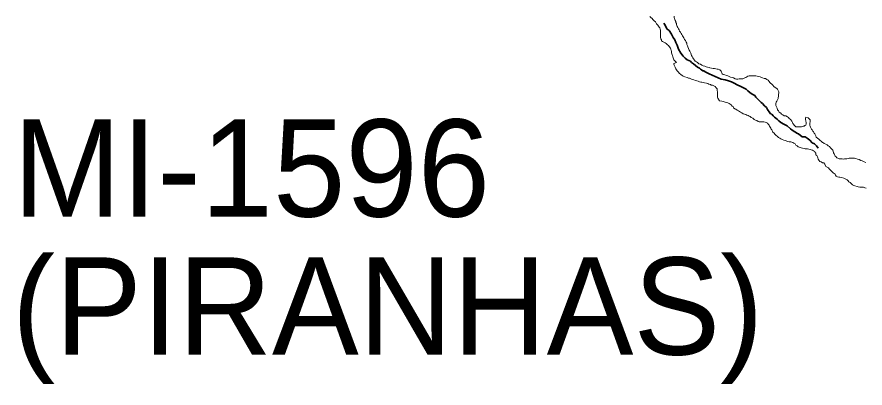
# Model space of a CAD drawing. Extents: x -1643653 to 4543381, y 1624270 to 13878484.
# Drawn here: x 589726 to 594084, y 8904160 to 8906068 of the extents above; entities that cross this region are included whole.
import ezdxf

# ---------------------------------------------------------------- set-up
doc = ezdxf.new("R2010")
doc.units = 0
doc.header["$LTSCALE"] = 200
doc.linetypes.add('LONG_DASH_SHORT_DASH', pattern=[9.9, 6, -1.2, 1.5, -1.2])
doc.layers.add('6', color=7, linetype='Continuous', lineweight=13)
doc.layers.add('60', color=7, linetype='Continuous', lineweight=13)

msp = doc.modelspace()

# ---------------------------------------------------------------- linework, layer by layer
at = {"layer": '6'}
for points in [[(593090.1, 8905891.9), (593088.6, 8905896), (593087.1, 8905902), (593084.7, 8905908), (593078.2, 8905915.6), (593073.8, 8905921.6), (593069.3, 8905925.6), (593062.8, 8905931.2), (593056.9, 8905934.7), (593049.9, 8905938.3), (593043.4, 8905941.8), (593038.9, 8905945.9), (593038, 8905949.9), (593034, 8905955.4), (593033.1, 8905962.4), (593033.1, 8905966.4), (593033.2, 8905974.4), (593033.2, 8905982.9), (593033.3, 8905990.5), (593033.3, 8905996), (593032.8, 8906000), (593031.9, 8906006), (593029.9, 8906012), (593027, 8906016), (593023, 8906021.1), (593020, 8906025.6), (593012.6, 8906032.7), (593007.7, 8906042.7), (593000.7, 8906048.8), (592994.2, 8906054.8), (592990.8, 8906060.8), (592983.8, 8906064.9), (592978.9, 8906070.9)], [(593103.4, 8906072.1), (593103.9, 8906068.1), (593103.9, 8906063.6), (593104.8, 8906059.6), (593106.3, 8906055.1), (593108.3, 8906050.6), (593111.2, 8906044), (593112.7, 8906040), (593114.6, 8906034), (593116.1, 8906030), (593117.6, 8906023.9), (593118, 8906019.9), (593123, 8906013.9), (593125.5, 8906007.9), (593129.4, 8906001.8), (593131.4, 8905995.8), (593135.8, 8905989.8), (593139.3, 8905982.8), (593142.7, 8905978.7), (593146.2, 8905971.2), (593149.6, 8905966.7), (593153.1, 8905960.6), (593157, 8905952.6), (593161, 8905947.6), (593165.4, 8905939), (593168.4, 8905933), (593169.3, 8905927), (593172.3, 8905919.4), (593172.8, 8905913.9), (593176.7, 8905906.4), (593180.1, 8905897.9), (593183.1, 8905892.3), (593189.5, 8905881.3), (593192.9, 8905870.2), (593196.4, 8905864.2), (593199.8, 8905857.7), (593203.3, 8905852.1), (593207.8, 8905846.6), (593210.7, 8905840.6), (593217.7, 8905837), (593223.7, 8905834), (593230.1, 8905827.4), (593238.6, 8905824.9), (593246.1, 8905820.3), (593253.1, 8905817.3), (593260.5, 8905815.2), (593267.5, 8905812.2), (593275, 8905809.6), (593283, 8905808.1), (593287.5, 8905806.5), (593295, 8905805), (593303, 8905803.4), (593310.5, 8905802.4), (593317.5, 8905801.3), (593325, 8905799.8), (593330, 8905799.7), (593337.4, 8905796.7), (593345.4, 8905788.6), (593350.8, 8905775.6), (593355.3, 8905772.5), (593364.2, 8905771), (593371.7, 8905767.4), (593379.2, 8905765.3), (593386.7, 8905762.3), (593393.7, 8905758.8), (593401.2, 8905756.7), (593408.7, 8905754.6), (593416.1, 8905750.6)], [(593597.3, 8905501), (593592.8, 8905506.6), (593591.9, 8905512.6), (593587.4, 8905516.1), (593583.5, 8905521.7), (593577, 8905524.7), (593570.5, 8905527.8), (593564.5, 8905528.8), (593559, 8905528.8), (593551, 8905528.9), (593546.5, 8905528.9), (593540.5, 8905529), (593535.5, 8905531.5), (593527.5, 8905535.1), (593521.1, 8905538.1), (593514.1, 8905541.7), (593508.1, 8905547.2), (593499.6, 8905550.8), (593493.2, 8905556.8), (593488.2, 8905558.8), (593483.7, 8905561.4), (593476.7, 8905563.9), (593472.2, 8905566), (593465.2, 8905568), (593458.3, 8905570.6), (593451.8, 8905574.6), (593444.8, 8905578.7), (593438.3, 8905582.2), (593433.9, 8905585.7), (593426.9, 8905588.8), (593419.9, 8905593.8), (593415.4, 8905595.4), (593408.5, 8905600.9), (593406.5, 8905607.4), (593401.5, 8905610), (593397.1, 8905616), (593391.1, 8905620.6), (593386.6, 8905623.1), (593378.7, 8905626.7), (593371.7, 8905628.7), (593365.2, 8905630.8), (593360.7, 8905632.3), (593356.2, 8905632.8), (593348.2, 8905634.9), (593336.2, 8905637), (593328.3, 8905650), (593325.8, 8905654.1), (593325.4, 8905658.1), (593325.4, 8905665.1), (593325.5, 8905670.6), (593325.5, 8905677.6), (593325.6, 8905684.6), (593325.1, 8905688.6), (593324.7, 8905694.1), (593323.7, 8905698.1), (593319.2, 8905704.2), (593314.8, 8905710.7), (593307.3, 8905713.3), (593300.3, 8905717.8), (593294.3, 8905718.3), (593289.3, 8905721.4), (593280.8, 8905722.9), (593275.9, 8905725.5), (593268.9, 8905727), (593259.9, 8905729.1), (593252.4, 8905730.6), (593245.4, 8905732.2), (593240.9, 8905733.7), (593233.9, 8905735.3), (593226.9, 8905737.8), (593220, 8905739.4), (593213, 8905741.9), (593205, 8905744.5), (593197.5, 8905746), (593192.5, 8905749.1), (593183, 8905752.6), (593176.5, 8905753.7), (593169.6, 8905756.2), (593158.6, 8905759.8), (593149.6, 8905762.9), (593145.1, 8905766.4), (593137.7, 8905773), (593129.7, 8905779.5), (593125.7, 8905783.6), (593119.3, 8905790.6), (593115.8, 8905796.1), (593111.9, 8905800.7), (593110.4, 8905804.7), (593107.9, 8905809.7), (593105, 8905816.2), (593103, 8905820.3), (593102.1, 8905824.8), (593101.6, 8905828.8), (593116.1, 8905833.2), (593101.2, 8905848.3), (593097.8, 8905858.8), (593096.8, 8905863.4), (593095.4, 8905869.9), (593093.9, 8905873.9), (593090, 8905883.4), (593090.1, 8905891.9)], [(593416.1, 8905750.6), (593423.1, 8905749), (593427.1, 8905749), (593431.1, 8905749), (593438.1, 8905749.4), (593444.1, 8905749.4), (593451.6, 8905749.3), (593455.6, 8905749.3), (593459.7, 8905752.3), (593467.2, 8905754.8), (593471.2, 8905756.2), (593477.2, 8905760.2), (593482.2, 8905763.7), (593489.3, 8905765.1), (593494.3, 8905766.1), (593502.3, 8905766), (593509.3, 8905766), (593517.3, 8905765.9), (593522.3, 8905765.4), (593530.3, 8905764.3), (593535.8, 8905762.8), (593545.2, 8905759.8), (593552.7, 8905757.2), (593557.2, 8905755.7), (593565.7, 8905752.1), (593572.2, 8905751.1), (593580.2, 8905746.5), (593587.1, 8905742.4), (593592.1, 8905736.4), (593595, 8905730.4), (593599.5, 8905726.8), (593604, 8905723.8), (593610.5, 8905717.3), (593616.4, 8905711.2), (593622.9, 8905705.2), (593630.3, 8905701.1), (593633.8, 8905697.1), (593637.3, 8905690.5), (593640.7, 8905682.5), (593640.7, 8905676.5), (593640.1, 8905670.5), (593639.6, 8905664), (593639, 8905659.5), (593638, 8905654), (593638, 8905649.5), (593633.9, 8905642.5), (593631.3, 8905636), (593627.8, 8905629.5), (593625.7, 8905623), (593625.7, 8905617), (593625.7, 8905613), (593627.1, 8905609), (593631.6, 8905602.5), (593633.1, 8905598.4), (593635, 8905591.4), (593639.5, 8905585.4), (593643.4, 8905578.8), (593650.9, 8905572.8), (593655.3, 8905569.2), (593661.8, 8905565.2), (593669.3, 8905560.2), (593677.3, 8905559.1), (593685.2, 8905555), (593691.2, 8905552), (593694.7, 8905546.5), (593699.2, 8905542.4), (593702.6, 8905538.4), (593707.6, 8905532.4), (593711.5, 8905526.3), (593713.5, 8905520.8), (593716, 8905516.3), (593719.4, 8905511.2), (593723.9, 8905507.7), (593728.9, 8905503.7), (593733.4, 8905503.1), (593737.9, 8905503.1), (593742.9, 8905503.1), (593746.9, 8905503.1), (593751.4, 8905503), (593757.9, 8905503.5), (593762.9, 8905504.9), (593766.9, 8905506.4), (593770.9, 8905507.4), (593775.5, 8905510.9), (593780, 8905512.3), (593781, 8905519.3), (593781.1, 8905523.4), (593781.1, 8905527.4), (593780.6, 8905531.4), (593780.6, 8905535.4), (593778.7, 8905539.4), (593778.7, 8905543.9), (593778.7, 8905547.9), (593780.3, 8905552.9), (593791.8, 8905550.3), (593799.7, 8905543.3), (593801.7, 8905539.2), (593801.6, 8905532.7), (593801.6, 8905528.2), (593800.6, 8905521.7), (593800.5, 8905515.7)], [(593800.5, 8905515.7), (593801, 8905510.7), (593802.4, 8905506.7), (593804.4, 8905500.7), (593807.8, 8905495.1), (593808.8, 8905491.1), (593811.8, 8905487.1), (593815.2, 8905481.6), (593818.7, 8905477), (593823.7, 8905471), (593826.1, 8905466.5), (593829.1, 8905460.9), (593831.6, 8905456.9), (593834, 8905450.9), (593840, 8905444.9), (593847.4, 8905439.3), (593854.4, 8905433.2), (593858.9, 8905429.7), (593865.8, 8905423.2), (593870.3, 8905420.6), (593874.8, 8905417.1), (593882.3, 8905414), (593890.2, 8905411), (593895.2, 8905404.9), (593902.2, 8905401.9), (593906.6, 8905395.8), (593911.6, 8905389.8), (593919.1, 8905383.2), (593921, 8905377.7), (593921.5, 8905370.2), (593926.4, 8905363.7), (593929.8, 8905356.6), (593931.3, 8905352.6), (593935.3, 8905348.6), (593939.3, 8905344.6), (593945.2, 8905341.5), (593951.7, 8905339.5), (593956.2, 8905337.9), (593966.2, 8905337.9), (593973.7, 8905337.8), (593978.2, 8905338.3), (593985.2, 8905338.8), (593990.2, 8905339.2), (593996.8, 8905340.2), (594003.3, 8905341.6), (594007.3, 8905342.1), (594013.8, 8905342.1), (594017.8, 8905342), (594022.8, 8905342), (594030.3, 8905342), (594037.3, 8905339.9), (594045.8, 8905336.8), (594053.7, 8905335.3), (594063.2, 8905330.7), (594069.2, 8905327.7), (594080.2, 8905324.1), (594088.6, 8905320)], [(594090.6, 8905187.8), (594083.7, 8905190.4), (594075.7, 8905192.4), (594070.2, 8905193), (594062.7, 8905193), (594058.2, 8905193.1), (594049.7, 8905195.1), (594043.2, 8905197.2), (594031.7, 8905200.2), (594027.2, 8905201.8), (594019.7, 8905205.3), (594013.3, 8905211.4), (594008.3, 8905217.9), (594001.3, 8905221), (593997.4, 8905226), (593992.9, 8905230.6), (593985.5, 8905234.6), (593975, 8905238.7), (593964, 8905242.2), (593955, 8905243.8), (593950.5, 8905244.8), (593943, 8905246.9), (593936.5, 8905249.4), (593932.6, 8905255.5), (593930.6, 8905260), (593925.1, 8905263), (593920.7, 8905266.6), (593916.7, 8905270.6), (593909.7, 8905276.2), (593904.8, 8905282.2), (593900.8, 8905287.2), (593897.3, 8905292.8), (593883.4, 8905298.9), (593877.5, 8905311.4), (593873, 8905317.5), (593865.5, 8905318.5), (593858.6, 8905322.6), (593852.1, 8905325.1), (593846.1, 8905331.7), (593843.7, 8905337.2), (593841.7, 8905343.2), (593839.2, 8905349.2), (593835.8, 8905355.8), (593832.3, 8905359.8), (593831.4, 8905367.3), (593827.9, 8905371.8), (593826.5, 8905376.8), (593819.5, 8905380.4), (593814.5, 8905383.4), (593807, 8905384.5), (593802.5, 8905387), (593795, 8905388.1), (593788.5, 8905389.6), (593784.5, 8905389.7), (593776.5, 8905390.7), (593771, 8905391.2), (593763.1, 8905392.8), (593755.6, 8905395.3), (593751.1, 8905396.9), (593746.6, 8905399.4), (593740.1, 8905401), (593736.1, 8905405.5), (593729.2, 8905409), (593725.2, 8905415.1), (593718.2, 8905419.1), (593713.8, 8905422.2), (593707.8, 8905424.7), (593703.3, 8905426.2), (593693.8, 8905426.8), (593685.8, 8905428.3), (593675.3, 8905432.9), (593667.8, 8905435), (593658.3, 8905438.1), (593652.4, 8905441.6), (593645.9, 8905444.6), (593639.4, 8905448.7), (593632, 8905454.8), (593628, 8905459.3), (593620.5, 8905465.8), (593616.6, 8905469.9), (593610.1, 8905475.9), (593609.2, 8905481.4), (593605.2, 8905487.5), (593601.7, 8905491.5), (593600.8, 8905497), (593597.3, 8905501)]]:
    msp.add_lwpolyline(points, dxfattribs=at)
at = {"layer": '6', "linetype": 'LONG_DASH_SHORT_DASH', "lineweight": 35}
for points in [[(593256.3, 8905790.4), (593250.3, 8905791), (593244.3, 8905795.5), (593238.8, 8905799), (593232.9, 8905804.1), (593223.4, 8905810.1), (593213, 8905818.7), (593203.5, 8905826.3), (593193.1, 8905833.8), (593187.6, 8905840.3), (593178.6, 8905843.9), (593170.7, 8905848.4), (593160.2, 8905856.5), (593148.8, 8905866.6), (593136.9, 8905881.2), (593125, 8905902.7), (593119.2, 8905922.3), (593112.3, 8905937.3), (593106.8, 8905950.4), (593097.9, 8905962.9), (593089.1, 8905979.5), (593078.2, 8905998.6), (593068.2, 8906005.6), (593052.9, 8906031.8), (593050.1, 8906036.3)], [(593843, 8905393.6), (593834.2, 8905405.5), (593824.8, 8905415.1), (593812.3, 8905421.2), (593800.4, 8905435.2), (593787.5, 8905444.8), (593776, 8905451.9), (593762, 8905452.4), (593741.6, 8905467.1), (593736.6, 8905469.6), (593709.2, 8905486.8), (593700.8, 8905493.8), (593683.4, 8905507.9), (593666.5, 8905517.5), (593652, 8905526.1), (593641.1, 8905534.2), (593634.1, 8905541.2), (593626.7, 8905547.8), (593618.7, 8905553.3), (593612.7, 8905559.3), (593605.3, 8905567.9), (593598.3, 8905569.9), (593594.8, 8905575.9), (593583.5, 8905592), (593577.5, 8905602.1), (593567.6, 8905611.6), (593558.2, 8905623.7), (593549.7, 8905627.7), (593528.3, 8905650.4), (593523.9, 8905655.9), (593517.4, 8905663.9), (593504, 8905670.5), (593492, 8905679.6), (593482.1, 8905688.2), (593472.7, 8905696.7), (593459.7, 8905703.3), (593445.2, 8905711.4), (593427.8, 8905719), (593412.4, 8905727.6), (593397.9, 8905735.1), (593383.4, 8905739.7), (593365, 8905744.3), (593345.5, 8905748.9), (593329.5, 8905754.5), (593314.6, 8905762.6), (593299.1, 8905769.2), (593283.7, 8905775.8), (593268.7, 8905782.9), (593262.8, 8905785.9), (593256.3, 8905790.4)]]:
    msp.add_lwpolyline(points, dxfattribs=at)
at = {"layer": '60', "lineweight": 25}
msp.add_spline([(814781, 9009175.5), (814787.2, 9009173.4), (814796.9, 9009173.4), (814799.4, 9009172.4), (814805.1, 9009174.5), (814805.6, 9009176.5), (814811.7, 9009179.5), (814811.7, 9009179.5), (814801.5, 9009181), (814790.7, 9009181.5), (814784.1, 9009183.1), (814777.4, 9009185.1), (814778.4, 9009175.5)], degree=3, dxfattribs=at)

# ---------------------------------------------------------------- texts
at = {"layer": '6'}
for s, p in [('MI-1596', (589704.6, 8905041.6)), ('(PIRANHAS)', (589699.3, 8904332))]:
    msp.add_text(s, height=500, dxfattribs=at).set_placement(p)

doc.saveas('drawing.dxf')
